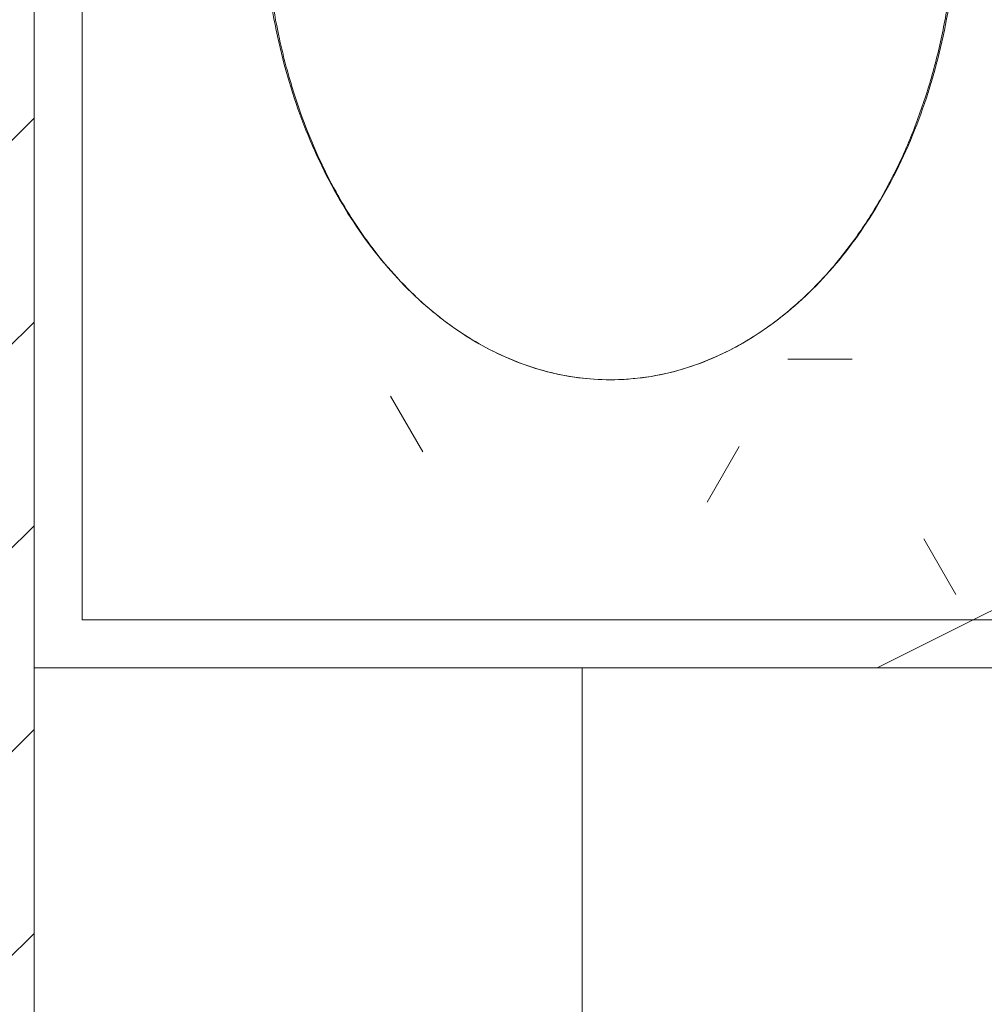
# Model space of a CAD drawing. Header units: millimetres. Extents: x 5980700 to 6194397, y -12939 to 2351883.
# Tile 329 of 587: x 6090724 to 6091226, y -7041 to -6528. Entities that reach past the tile are written whole.
import ezdxf

# ---------------------------------------------------------------- set-up
doc = ezdxf.new("R2010")
doc.units = ezdxf.units.MM
for name, color, linetype, lineweight in [('A-FLOR-PATT', 8, 'Continuous', 18), ('A-WALL', 113, 'Continuous', 18), ('A-WALL-PATT', 111, 'Continuous', 25), ('P-SANR-FIXT', 6, 'Continuous', 9), ('Q-CASE', 31, 'Continuous', 9)]:
    doc.layers.add(name, color=color, linetype=linetype, lineweight=lineweight)
pattern_1 = [(0, (2e-05, -3e-05), (812.8, 203.2), [33.528, -576.072, 33.528, -576.072, -3251.2]), (0, (2e-05, -3e-05), (812.8, 203.2), [-1219.2, 33.528, -1185.672, 33.528, -576.072, -1422.4]), (0, (2e-05, -3e-05), (812.8, 203.2), [-3048, 33.528, -372.872, 33.528, -982.472]), (120, (304.8, 101.6), (-582.3763620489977, 602.3054481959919), [33.52799999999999, -576.0719999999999, 33.52799999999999, -576.0719999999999, -3251.199999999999]), (120, (304.8, 101.6), (-582.3763620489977, 602.3054481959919), [-1219.2, 33.52799999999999, -1185.672, 33.52799999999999, -576.0719999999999, -1422.4]), (120, (304.8, 101.6), (-582.3763620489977, 602.3054481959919), [-3048, 33.52799999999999, -372.8719999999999, 33.52799999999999, -982.4719999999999]), (240, (406.4, 508), (-230.4236379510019, -805.5054481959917), [33.528, -576.072, 33.528, -576.072, -3251.2]), (240, (406.4, 508), (-230.4236379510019, -805.5054481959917), [-1219.2, 33.528, -1185.672, 33.528, -576.072, -1422.4]), (240, (406.4, 508), (-230.4236379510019, -805.5054481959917), [-3048, 33.528, -372.872, 33.528, -982.472])]
pattern_2 = [(216.87, (635, 1587.5), (4762.494328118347, 3175.008507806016), [793.75, -7143.75]), (206.565, (1587.5, 1111.25), (-1587.501456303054, -1587.499067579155), [1774.879, -1774.879]), (198.435, (1587.5, 317.5), (-3174.997452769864, -1587.50290376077), [1004.024, -4016.092])]

# ---------------------------------------------------------------- blocks, each defined once
blk = doc.blocks.new('Componentes de gabinete 3 - Componentes de gabinete 10-3901971-PLANTA DE CAIMENTO DE PISOS - 1 PAV_')
at = {"layer": 'Q-CASE', "lineweight": 5}
h = blk.add_hatch(dxfattribs=at)
h.set_pattern_fill('FP_34', color=256, style=0, pattern_type=2)
h.set_pattern_definition(pattern_1)
h.paths.add_polyline_path([(-1140.401496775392, -6865.841032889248), (-933.6148292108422, -6865.841032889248), (-933.6148292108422, -6840.841032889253), (-1508.614829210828, -6840.841032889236), (-1508.614829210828, -4490.841032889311), (-933.6148292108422, -4490.841032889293), (-933.6148292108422, -4465.841032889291), (-1533.614829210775, -4465.8410328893), (-1533.614829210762, -6865.841032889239), (-1157.781083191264, -6865.841032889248)])
h = blk.add_hatch(dxfattribs=at)
h.set_pattern_fill('FP_33', color=256, style=0, pattern_type=2)
h.set_pattern_definition(pattern_2)
h.paths.add_polyline_path([(-1140.401496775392, -6865.841032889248), (-933.6148292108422, -6865.841032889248), (-933.6148292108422, -6840.841032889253), (-1508.614829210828, -6840.841032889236), (-1508.614829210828, -4490.841032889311), (-933.6148292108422, -4490.841032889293), (-933.6148292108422, -4465.841032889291), (-1533.614829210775, -4465.8410328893), (-1533.614829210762, -6865.841032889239), (-1157.781083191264, -6865.841032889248)])
h = blk.add_hatch(dxfattribs=at)
h.set_pattern_fill('FP_34', color=256, style=0, pattern_type=2)
h.set_pattern_definition(pattern_1)
h.paths.add_polyline_path([(-1132.96545498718, -6840.841032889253), (-933.6148292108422, -6840.841032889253), (-933.6148292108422, -4490.841032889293), (-1508.614829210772, -4490.841032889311), (-1508.614829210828, -6840.841032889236), (-1150.200932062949, -6840.841032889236)])
h.paths.add_polyline_path([(-1233.614829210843, -6715.80720094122), (-1274.198558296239, -6709.069419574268), (-1309.726825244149, -6692.366313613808), (-1344.050903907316, -6663.401778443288), (-1373.312426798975, -6624.113645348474), (-1395.663391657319, -6576.363938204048), (-1409.668314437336, -6522.643222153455), (-1412.923816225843, -6483.86433766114), (-1452.148129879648, -6485.841032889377), (-1457.702128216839, -6488.115442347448), (-1463.655130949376, -6488.878065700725), (-1469.603101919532, -6488.077142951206), (-1477.064222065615, -6484.286586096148), (-1479.896910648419, -6482.104526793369), (-1483.544097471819, -6477.338200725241), (-1485.932773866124, -6471.05776068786), (-1486.61814588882, -6465.841032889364), (-1485.510608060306, -6459.102266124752), (-1483.544097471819, -6454.343865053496), (-1476.623407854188, -6447.055914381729), (-1473.612358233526, -6445.276959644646), (-1469.318675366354, -6443.566623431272), (-1463.655130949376, -6442.804000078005), (-1457.702128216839, -6443.566623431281), (-1452.148129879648, -6445.841032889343), (-1412.923816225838, -6447.817728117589), (-1409.668314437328, -6409.038843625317), (-1395.663391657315, -6355.318127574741), (-1373.312426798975, -6307.568420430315), (-1344.050903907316, -6268.280287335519), (-1309.726825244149, -6239.315752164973), (-1272.353860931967, -6221.74538815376), (-1233.61482921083, -6215.874864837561), (-1194.875797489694, -6221.745388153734), (-1157.502833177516, -6239.315752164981), (-1123.178754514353, -6268.28028733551), (-1093.91723162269, -6307.568420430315), (-1071.56626676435, -6355.318127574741), (-1057.561343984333, -6409.038843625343), (-1052.792779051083, -6465.841032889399), (-1057.561343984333, -6522.643222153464), (-1071.56626676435, -6576.363938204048), (-1095.672298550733, -6626.470094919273), (-1123.178754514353, -6663.401778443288), (-1157.502833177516, -6692.366313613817), (-1194.875797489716, -6709.936677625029)])
h.paths.add_polyline_path([(-1233.61482921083, -5915.807200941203), (-1274.198558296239, -5909.069419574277), (-1309.726825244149, -5892.366313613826), (-1345.575461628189, -5861.354823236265), (-1373.312426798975, -5824.113645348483), (-1395.663391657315, -5776.363938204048), (-1409.668314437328, -5722.643222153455), (-1412.923816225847, -5683.86433766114), (-1452.148129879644, -5685.841032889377), (-1458.219495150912, -5688.181720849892), (-1463.655130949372, -5688.878065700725), (-1469.603101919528, -5688.077142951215), (-1476.623407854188, -5684.626151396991), (-1479.952790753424, -5682.031499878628), (-1483.544097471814, -5677.338200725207), (-1486.061756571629, -5670.076005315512), (-1486.618145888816, -5665.841032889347), (-1485.104876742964, -5658.120510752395), (-1483.544097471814, -5654.343865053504), (-1476.623407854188, -5647.055914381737), (-1475.142346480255, -5645.915032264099), (-1469.603101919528, -5643.604922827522), (-1463.655130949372, -5642.804000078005), (-1457.702128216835, -5643.566623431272), (-1452.148129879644, -5645.841032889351), (-1412.923816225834, -5647.817728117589), (-1409.668314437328, -5609.038843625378), (-1395.663391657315, -5555.318127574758), (-1373.312426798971, -5507.568420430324), (-1344.050903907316, -5468.280287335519), (-1309.726825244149, -5439.315752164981), (-1272.353860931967, -5421.745388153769), (-1233.61482921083, -5415.874864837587), (-1194.875797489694, -5421.74538815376), (-1157.502833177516, -5439.315752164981), (-1123.178754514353, -5468.280287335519), (-1093.91723162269, -5507.568420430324), (-1071.566266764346, -5555.318127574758), (-1057.561343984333, -5609.038843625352), (-1053.148306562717, -5670.076005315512), (-1057.561343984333, -5722.643222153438), (-1071.56626676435, -5776.363938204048), (-1093.91723162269, -5824.113645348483), (-1123.178754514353, -5863.401778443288), (-1157.502833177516, -5892.366313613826), (-1194.875797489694, -5909.936677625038), (-1200.577922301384, -5910.800779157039)])
h.paths.add_polyline_path([(-1233.61482921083, -5115.807200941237), (-1274.198558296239, -5109.069419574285), (-1309.726825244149, -5092.366313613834), (-1344.050903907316, -5063.401778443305), (-1373.312426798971, -5024.113645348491), (-1395.663391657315, -4976.363938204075), (-1409.668314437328, -4922.643222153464), (-1412.923816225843, -4883.864337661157), (-1452.148129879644, -4885.841032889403), (-1458.219495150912, -4888.181720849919), (-1463.655130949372, -4888.878065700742), (-1473.612358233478, -4886.405106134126), (-1477.080610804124, -4884.27396162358), (-1480.704028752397, -4881.049744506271), (-1483.544097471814, -4877.33820072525), (-1486.190739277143, -4869.094249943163), (-1486.618145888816, -4865.841032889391), (-1484.699145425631, -4857.138755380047), (-1483.544097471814, -4854.343865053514), (-1477.064222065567, -4847.395479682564), (-1475.142346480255, -4845.915032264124), (-1469.318675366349, -4843.566623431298), (-1463.655130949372, -4842.804000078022), (-1457.702128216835, -4843.566623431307), (-1452.148129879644, -4845.841032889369), (-1412.923816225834, -4847.817728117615), (-1409.668314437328, -4809.038843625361), (-1395.663391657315, -4755.318127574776), (-1373.312426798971, -4707.56842043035), (-1344.050903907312, -4668.280287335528), (-1309.726825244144, -4639.315752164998), (-1272.353860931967, -4621.745388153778), (-1233.614829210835, -4615.874864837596), (-1194.875797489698, -4621.745388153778), (-1157.502833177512, -4639.315752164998), (-1123.178754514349, -4668.280287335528), (-1093.91723162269, -4707.56842043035), (-1071.566266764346, -4755.318127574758), (-1057.561343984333, -4809.038843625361), (-1052.792779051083, -4865.841032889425), (-1057.561343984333, -4922.643222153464), (-1071.566266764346, -4976.363938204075), (-1093.91723162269, -5024.113645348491), (-1123.178754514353, -5063.401778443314), (-1157.502833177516, -5092.366313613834), (-1194.875797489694, -5109.936677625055), (-1200.589728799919, -5110.802568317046)])
h = blk.add_hatch(dxfattribs=at)
h.set_pattern_fill('FP_33', color=256, style=0, pattern_type=2)
h.set_pattern_definition(pattern_2)
h.paths.add_polyline_path([(-1132.96545498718, -6840.841032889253), (-933.6148292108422, -6840.841032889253), (-933.6148292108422, -4490.841032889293), (-1508.614829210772, -4490.841032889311), (-1508.614829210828, -6840.841032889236), (-1150.200932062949, -6840.841032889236)])
h.paths.add_polyline_path([(-1233.614829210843, -6715.80720094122), (-1274.198558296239, -6709.069419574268), (-1309.726825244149, -6692.366313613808), (-1344.050903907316, -6663.401778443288), (-1373.312426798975, -6624.113645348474), (-1395.663391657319, -6576.363938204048), (-1409.668314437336, -6522.643222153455), (-1412.923816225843, -6483.86433766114), (-1452.148129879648, -6485.841032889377), (-1457.702128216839, -6488.115442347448), (-1463.655130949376, -6488.878065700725), (-1469.603101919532, -6488.077142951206), (-1477.064222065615, -6484.286586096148), (-1479.896910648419, -6482.104526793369), (-1483.544097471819, -6477.338200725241), (-1485.932773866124, -6471.05776068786), (-1486.61814588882, -6465.841032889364), (-1485.510608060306, -6459.102266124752), (-1483.544097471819, -6454.343865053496), (-1476.623407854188, -6447.055914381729), (-1473.612358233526, -6445.276959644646), (-1469.318675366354, -6443.566623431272), (-1463.655130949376, -6442.804000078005), (-1457.702128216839, -6443.566623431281), (-1452.148129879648, -6445.841032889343), (-1412.923816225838, -6447.817728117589), (-1409.668314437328, -6409.038843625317), (-1395.663391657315, -6355.318127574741), (-1373.312426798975, -6307.568420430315), (-1344.050903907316, -6268.280287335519), (-1309.726825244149, -6239.315752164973), (-1272.353860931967, -6221.74538815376), (-1233.61482921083, -6215.874864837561), (-1194.875797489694, -6221.745388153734), (-1157.502833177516, -6239.315752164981), (-1123.178754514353, -6268.28028733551), (-1093.91723162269, -6307.568420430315), (-1071.56626676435, -6355.318127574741), (-1057.561343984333, -6409.038843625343), (-1052.792779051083, -6465.841032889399), (-1057.561343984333, -6522.643222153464), (-1071.56626676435, -6576.363938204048), (-1095.672298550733, -6626.470094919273), (-1123.178754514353, -6663.401778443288), (-1157.502833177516, -6692.366313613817), (-1194.875797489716, -6709.936677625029)])
h.paths.add_polyline_path([(-1233.61482921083, -5915.807200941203), (-1274.198558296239, -5909.069419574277), (-1309.726825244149, -5892.366313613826), (-1345.575461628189, -5861.354823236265), (-1373.312426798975, -5824.113645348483), (-1395.663391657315, -5776.363938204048), (-1409.668314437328, -5722.643222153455), (-1412.923816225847, -5683.86433766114), (-1452.148129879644, -5685.841032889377), (-1458.219495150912, -5688.181720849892), (-1463.655130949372, -5688.878065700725), (-1469.603101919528, -5688.077142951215), (-1476.623407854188, -5684.626151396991), (-1479.952790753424, -5682.031499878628), (-1483.544097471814, -5677.338200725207), (-1486.061756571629, -5670.076005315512), (-1486.618145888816, -5665.841032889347), (-1485.104876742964, -5658.120510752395), (-1483.544097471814, -5654.343865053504), (-1476.623407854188, -5647.055914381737), (-1475.142346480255, -5645.915032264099), (-1469.603101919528, -5643.604922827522), (-1463.655130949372, -5642.804000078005), (-1457.702128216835, -5643.566623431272), (-1452.148129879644, -5645.841032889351), (-1412.923816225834, -5647.817728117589), (-1409.668314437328, -5609.038843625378), (-1395.663391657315, -5555.318127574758), (-1373.312426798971, -5507.568420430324), (-1344.050903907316, -5468.280287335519), (-1309.726825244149, -5439.315752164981), (-1272.353860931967, -5421.745388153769), (-1233.61482921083, -5415.874864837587), (-1194.875797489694, -5421.74538815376), (-1157.502833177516, -5439.315752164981), (-1123.178754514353, -5468.280287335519), (-1093.91723162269, -5507.568420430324), (-1071.566266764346, -5555.318127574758), (-1057.561343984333, -5609.038843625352), (-1053.148306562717, -5670.076005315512), (-1057.561343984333, -5722.643222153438), (-1071.56626676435, -5776.363938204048), (-1093.91723162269, -5824.113645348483), (-1123.178754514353, -5863.401778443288), (-1157.502833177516, -5892.366313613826), (-1194.875797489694, -5909.936677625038), (-1200.577922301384, -5910.800779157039)])
h.paths.add_polyline_path([(-1233.61482921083, -5115.807200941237), (-1274.198558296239, -5109.069419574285), (-1309.726825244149, -5092.366313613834), (-1344.050903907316, -5063.401778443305), (-1373.312426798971, -5024.113645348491), (-1395.663391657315, -4976.363938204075), (-1409.668314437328, -4922.643222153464), (-1412.923816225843, -4883.864337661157), (-1452.148129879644, -4885.841032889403), (-1458.219495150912, -4888.181720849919), (-1463.655130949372, -4888.878065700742), (-1473.612358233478, -4886.405106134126), (-1477.080610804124, -4884.27396162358), (-1480.704028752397, -4881.049744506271), (-1483.544097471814, -4877.33820072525), (-1486.190739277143, -4869.094249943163), (-1486.618145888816, -4865.841032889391), (-1484.699145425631, -4857.138755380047), (-1483.544097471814, -4854.343865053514), (-1477.064222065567, -4847.395479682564), (-1475.142346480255, -4845.915032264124), (-1469.318675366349, -4843.566623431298), (-1463.655130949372, -4842.804000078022), (-1457.702128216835, -4843.566623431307), (-1452.148129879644, -4845.841032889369), (-1412.923816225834, -4847.817728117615), (-1409.668314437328, -4809.038843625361), (-1395.663391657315, -4755.318127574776), (-1373.312426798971, -4707.56842043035), (-1344.050903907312, -4668.280287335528), (-1309.726825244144, -4639.315752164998), (-1272.353860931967, -4621.745388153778), (-1233.614829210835, -4615.874864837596), (-1194.875797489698, -4621.745388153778), (-1157.502833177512, -4639.315752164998), (-1123.178754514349, -4668.280287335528), (-1093.91723162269, -4707.56842043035), (-1071.566266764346, -4755.318127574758), (-1057.561343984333, -4809.038843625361), (-1052.792779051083, -4865.841032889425), (-1057.561343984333, -4922.643222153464), (-1071.566266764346, -4976.363938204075), (-1093.91723162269, -5024.113645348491), (-1123.178754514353, -5063.401778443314), (-1157.502833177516, -5092.366313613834), (-1194.875797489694, -5109.936677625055), (-1200.589728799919, -5110.802568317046)])
at = {"layer": 'Q-CASE', "color": 133, "lineweight": 5}
for p, q in [((-1508.614829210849, -4490.841032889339), (-1508.614829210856, -6840.841032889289)), ((-933.6148292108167, -6840.841032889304), (-1508.614829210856, -6840.841032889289)), ((-933.6148292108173, -6865.841032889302), (-1533.614829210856, -6865.841032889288))]:
    blk.add_line(p, q, dxfattribs=at)
for points, knots in [([(-1233.614829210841, -6215.874864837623), (-1210.907843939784, -6215.874864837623), (-1176.755083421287, -6224.87912328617), (-1135.012758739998, -6254.735612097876), (-1107.017533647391, -6285.506915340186), (-1083.669369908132, -6323.626375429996), (-1066.126648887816, -6367.616025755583), (-1055.24928857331, -6415.684703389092), (-1051.564524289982, -6465.841032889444), (-1055.249288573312, -6515.997362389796), (-1066.126648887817, -6564.066040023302), (-1083.669369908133, -6608.05569034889), (-1107.017533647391, -6646.175150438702), (-1135.012758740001, -6676.946453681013), (-1176.755083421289, -6706.802942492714), (-1210.907843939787, -6715.807200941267), (-1233.614829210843, -6715.807200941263)], [-3.14159265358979, -3.14159265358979, -3.14159265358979, -3.14159265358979, -2.748893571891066, -2.552544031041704, -2.356194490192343, -2.159844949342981, -1.963495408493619, -1.767145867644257, -1.570796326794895, -1.374446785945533, -1.178097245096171, -0.9817477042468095, -0.7853981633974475, -0.5890486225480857, -0.3926990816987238, 0, 0, 0, 0]), ([(-1233.614829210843, -6715.807200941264), (-1256.321814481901, -6715.807200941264), (-1290.474575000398, -6706.802942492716), (-1332.216899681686, -6676.946453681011), (-1360.212124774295, -6646.175150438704), (-1383.560288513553, -6608.05569034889), (-1401.103009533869, -6564.066040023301), (-1410.665558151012, -6521.807711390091), (-1413.388443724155, -6494.639447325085), (-1413.953742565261, -6484.012529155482)], [0, 0, 0, 0, 0.3926990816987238, 0.5890486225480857, 0.7853981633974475, 0.9817477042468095, 1.178097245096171, 1.374446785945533, 1.499594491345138, 1.499594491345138, 1.499594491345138, 1.499594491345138])]:
    blk.add_open_spline(points, degree=3, knots=knots, dxfattribs=at)
blk = doc.blocks.new('Deca_Cuba de Embutir Universal Oval_L_37 - L_37_17_Branco Gelo GE17-V104-PLANTA DE CAIMENTO DE PISOS - 1 PAV_')
at = {"layer": 'P-SANR-FIXT', "color": 133, "lineweight": 5}
for centre, radius in [((0.1773241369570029, -1.184385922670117e-13), 31.04433031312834), ((0.1773352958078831, -1.184385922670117e-13), 22.49998291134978)]:
    blk.add_circle(centre, radius, dxfattribs=at)
for points, knots in [([(-18.05474119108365, 179.5277268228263), (-20.75285660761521, 179.3882574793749), (-27.23083527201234, 178.9763283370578), (-37.44757654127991, 178.0282909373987), (-52.53989968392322, 176.1199207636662), (-67.45751990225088, 173.4712949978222), (-81.88559020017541, 170.1341858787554), (-96.1975194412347, 166.2871145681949), (-113.7195315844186, 160.571486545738), (-133.4974984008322, 152.4759765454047), (-149.2540249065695, 144.5623275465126), (-161.1881014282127, 137.6568931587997), (-172.5539843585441, 130.4356117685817), (-186.0096777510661, 120.6046998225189), (-198.1805707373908, 109.9407754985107), (-206.9657915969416, 101.0462082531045), (-215.2553353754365, 91.7778952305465), (-224.5382467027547, 79.66567800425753), (-233.6497721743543, 64.65930090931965), (-240.9310606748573, 48.86985488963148), (-246.1159766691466, 32.87857124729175), (-249.2309886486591, 16.62909343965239), (-249.9487605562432, 5.576945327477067), (-249.9661680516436, -8.541097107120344e-11)], [0.522973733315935, 0.522973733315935, 0.522973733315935, 0.522973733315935, 0.5333333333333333, 0.5479166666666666, 0.5625, 0.5916666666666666, 0.60625, 0.6208333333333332, 0.6499999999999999, 0.6791666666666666, 0.7083333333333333, 0.7229166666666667, 0.7374999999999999, 0.7666666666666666, 0.7958333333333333, 0.8104166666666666, 0.825, 0.8541666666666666, 0.8833333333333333, 0.9125, 0.9416666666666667, 0.9708333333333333, 1, 1, 1, 1]), ([(249.9661680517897, -1.331533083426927e-10), (249.9462737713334, 6.373651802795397), (249.0120068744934, 18.99355938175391), (244.9629843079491, 37.46108720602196), (239.2929150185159, 52.66577943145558), (233.4439695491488, 64.57105873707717), (228.4618392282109, 73.24640232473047), (222.8414178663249, 81.71890648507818), (216.565657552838, 90.03681551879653), (209.6999008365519, 98.1095680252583), (202.320997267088, 105.8505852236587), (194.3773779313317, 113.2961635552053), (185.8370916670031, 120.4928035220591), (176.7905614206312, 127.3612064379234), (167.3378583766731, 133.8283248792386), (157.4180866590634, 139.9219055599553), (146.9865604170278, 145.682658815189), (136.1546241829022, 151.046554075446), (125.0412526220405, 155.9571231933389), (113.5788694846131, 160.4323892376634), (101.7120111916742, 164.5054827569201), (89.568076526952, 168.130442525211), (77.27974407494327, 171.2698468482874), (64.7757108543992, 173.9312076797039), (51.99215843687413, 176.1386276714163), (39.06697626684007, 177.8662240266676), (27.77126560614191, 178.9419717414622), (20.75234796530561, 179.3882992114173), (18.05440328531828, 179.5277550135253)], [0, 0, 0, 0, 0.03333333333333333, 0.06666666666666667, 0.1, 0.1166666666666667, 0.1333333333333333, 0.15, 0.1666666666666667, 0.1833333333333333, 0.2, 0.2166666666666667, 0.2333333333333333, 0.25, 0.2666666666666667, 0.2833333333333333, 0.3, 0.3166666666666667, 0.3333333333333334, 0.35, 0.3666666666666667, 0.3833333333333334, 0.4, 0.4166666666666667, 0.4333333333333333, 0.45, 0.4666666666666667, 0.4770262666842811, 0.4770262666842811, 0.4770262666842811, 0.4770262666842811]), ([(-249.9661680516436, -8.541033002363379e-11), (-249.9462737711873, -6.373651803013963), (-249.0120068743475, -18.99355938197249), (-244.9629843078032, -37.46108720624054), (-239.2929150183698, -52.6657794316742), (-233.443969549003, -64.57105873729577), (-228.4618392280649, -73.24640232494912), (-222.841417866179, -81.7189064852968), (-216.5656575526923, -90.03681551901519), (-209.6999008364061, -98.10956802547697), (-202.3209972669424, -105.8505852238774), (-194.377377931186, -113.296163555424), (-185.8370916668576, -120.4928035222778), (-176.7905614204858, -127.3612064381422), (-167.3378583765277, -133.8283248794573), (-157.4180866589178, -139.9219055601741), (-146.9865604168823, -145.6826588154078), (-136.1546241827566, -151.0465540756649), (-125.0412526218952, -155.9571231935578), (-113.5788694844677, -160.4323892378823), (-101.7120111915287, -164.5054827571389), (-89.56807652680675, -168.13044252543), (-77.2797440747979, -171.2698468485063), (-64.77571085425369, -173.9312076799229), (-51.9921584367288, -176.1386276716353), (-39.06697626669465, -177.8662240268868), (-26.14073191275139, -179.0972557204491), (-13.14157257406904, -179.8284000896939), (0.000112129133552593, -180.0736605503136), (13.14112405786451, -179.8284308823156), (25.60058598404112, -179.1276033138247), (37.44757654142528, -178.0282909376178), (52.53989968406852, -176.1199207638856), (67.45751990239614, -173.4712949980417), (81.88559020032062, -170.1341858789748), (96.19751944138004, -166.2871145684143), (113.7195315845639, -160.5714865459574), (133.4974984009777, -152.4759765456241), (149.2540249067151, -144.562327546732), (161.1881014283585, -137.6568931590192), (172.5539843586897, -130.4356117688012), (186.0096777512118, -120.6046998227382), (198.1805707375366, -109.9407754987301), (206.9657915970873, -101.0462082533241), (215.2553353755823, -91.77789523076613), (224.5382467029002, -79.66567800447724), (233.6497721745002, -64.65930090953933), (240.9310606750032, -48.86985488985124), (246.1159766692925, -32.87857124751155), (249.230988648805, -16.62909343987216), (249.9487605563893, -5.57694532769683), (249.9661680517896, -1.343179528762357e-10)], [0, 0, 0, 0, 0.03333333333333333, 0.06666666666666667, 0.1, 0.1166666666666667, 0.1333333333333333, 0.15, 0.1666666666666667, 0.1833333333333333, 0.2, 0.2166666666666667, 0.2333333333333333, 0.25, 0.2666666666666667, 0.2833333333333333, 0.3, 0.3166666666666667, 0.3333333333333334, 0.35, 0.3666666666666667, 0.3833333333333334, 0.4, 0.4166666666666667, 0.4333333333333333, 0.45, 0.4666666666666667, 0.4833333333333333, 0.5, 0.5166666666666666, 0.5333333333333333, 0.5479166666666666, 0.5625, 0.5916666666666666, 0.60625, 0.6208333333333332, 0.6499999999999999, 0.6791666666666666, 0.7083333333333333, 0.7229166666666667, 0.7374999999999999, 0.7666666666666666, 0.7958333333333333, 0.8104166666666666, 0.825, 0.8541666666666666, 0.8833333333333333, 0.9125, 0.9416666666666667, 0.9708333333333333, 1, 1, 1, 1])]:
    blk.add_open_spline(points, degree=3, knots=knots, dxfattribs=at)
blk = doc.blocks.new('BE-PMSa-MOD-ARQ-CONEXAODOFUTURO-EX-000-R_rvt-2-PLANTA DE CAIMENTO DE PISOS - 1 PAV_')
at = {"layer": 'A-FLOR-PATT', "lineweight": 5}
h = blk.add_hatch(dxfattribs=at)
h.set_pattern_fill('FP_145', color=71, style=0, pattern_type=2)
h.set_pattern_definition([(270, (-633.615, -4155.840999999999), (450, 2.755455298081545e-14), []), (0, (-633.615, -4155.840999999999), (0, 450), [])])
h.paths.add_polyline_path([(351.385126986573, -8058.838472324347), (-368.6148730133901, -8058.838472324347), (-368.6148730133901, -8068.838472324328), (-379.6148730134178, -8068.838472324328), (-379.6148730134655, -8088.84353895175), (-268.6148730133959, -8088.84353895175), (-268.6148730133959, -8107.843538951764), (-398.6148730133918, -8107.843538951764), (-398.6148730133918, -8068.838472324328), (-408.6148730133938, -8068.838472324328), (-408.6148730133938, -8058.838472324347), (-448.6148730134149, -8058.838472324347), (-448.6148730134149, -8018.838472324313), (-408.6148730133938, -8018.838472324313), (-408.6148730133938, -8008.838472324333), (-398.6148730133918, -8008.838472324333), (-398.6148730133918, -7969.833405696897), (-268.6148730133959, -7969.833405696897), (-268.6148730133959, -7988.833405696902), (-379.6148730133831, -7989.838472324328), (-379.6148730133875, -8008.838472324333), (-368.6148730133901, -8008.838472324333), (-368.6148730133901, -8018.838472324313), (351.385126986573, -8018.838472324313)])
h.paths.add_polyline_path([(596.3851269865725, -6996.338472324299), (-123.6148730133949, -6996.338472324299), (-123.6148730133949, -7006.338472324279), (-134.6148730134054, -7006.338472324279), (-134.6148730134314, -7026.34353895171), (-23.61487301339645, -7026.34353895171), (-23.61487301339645, -7045.343538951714), (-153.6148730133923, -7045.343538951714), (-153.6148730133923, -7006.338472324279), (-163.6148730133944, -7006.338472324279), (-163.6148730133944, -6996.338472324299), (-203.6148730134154, -6996.338472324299), (-203.6148730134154, -6956.338472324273), (-163.6148730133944, -6956.338472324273), (-163.6148730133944, -6946.338472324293), (-153.6148730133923, -6946.338472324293), (-153.6148730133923, -6907.333405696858), (-23.61487301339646, -6907.333405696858), (-23.61487301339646, -6926.333405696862), (-134.6148730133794, -6927.33847232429), (-134.6148730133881, -6946.338472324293), (-123.6148730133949, -6946.338472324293), (-123.6148730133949, -6956.338472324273), (596.3851269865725, -6956.338472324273)])
h.paths.add_polyline_path([(596.3851269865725, -5928.838472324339), (-123.614873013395, -5928.838472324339), (-123.614873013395, -5938.838472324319), (-134.6148730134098, -5938.838472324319), (-134.6148730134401, -5958.843538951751), (-23.61487301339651, -5958.843538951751), (-23.61487301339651, -5977.843538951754), (-153.6148730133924, -5977.843538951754), (-153.6148730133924, -5938.838472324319), (-163.6148730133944, -5938.838472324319), (-163.6148730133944, -5928.838472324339), (-203.6148730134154, -5928.838472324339), (-203.6148730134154, -5888.838472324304), (-163.6148730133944, -5888.838472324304), (-163.6148730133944, -5878.838472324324), (-153.6148730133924, -5878.838472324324), (-153.6148730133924, -5839.833405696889), (-23.61487301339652, -5839.833405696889), (-23.61487301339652, -5858.833405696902), (-134.6148730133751, -5858.833405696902), (-134.6148730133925, -5878.838472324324), (-123.614873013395, -5878.838472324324), (-123.614873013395, -5888.838472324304), (596.3851269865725, -5888.838472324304)])
h.paths.add_polyline_path([(596.3851269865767, -4861.338472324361), (-123.6148730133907, -4861.338472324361), (-123.6148730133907, -4871.338472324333), (-134.6148730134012, -4871.338472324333), (-134.6148730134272, -4891.343538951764), (-23.61487301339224, -4891.343538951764), (-23.61487301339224, -4910.343538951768), (-153.6148730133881, -4910.343538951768), (-153.6148730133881, -4871.338472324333), (-163.6148730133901, -4871.338472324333), (-163.6148730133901, -4861.338472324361), (-203.6148730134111, -4861.338472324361), (-203.6148730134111, -4821.338472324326), (-163.6148730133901, -4821.338472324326), (-163.6148730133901, -4811.338472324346), (-153.6148730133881, -4811.338472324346), (-153.6148730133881, -4772.333405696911), (-23.61487301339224, -4772.333405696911), (-23.61487301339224, -4791.333405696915), (-134.6148730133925, -4792.338472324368), (-134.6148730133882, -4811.338472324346), (-123.6148730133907, -4811.338472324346), (-123.6148730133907, -4821.338472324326), (596.3851269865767, -4821.338472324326)])
h.paths.add_polyline_path([(-1433.614859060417, -8187.825683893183), (351.385126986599, -8187.825683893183), (351.385126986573, -8058.838472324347), (381.3851269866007, -8058.83847232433), (381.3851269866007, -8187.825683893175), (1631.385126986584, -8187.825683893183), (1631.385126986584, -7122.825683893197), (381.385126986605, -7122.825683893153), (381.385126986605, -7258.838472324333), (351.3851269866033, -7258.838472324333), (351.3851269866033, -7092.825683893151), (596.3851269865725, -7092.825683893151), (596.3851269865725, -6996.338472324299), (626.3851269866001, -6996.338472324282), (626.3851269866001, -7092.825683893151), (1876.385126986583, -7092.825683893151), (1876.385126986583, -6015.841005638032), (626.3851269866, -6015.841005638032), (626.3851269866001, -6196.338472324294), (596.3851269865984, -6196.338472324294), (596.3851269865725, -5928.838472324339), (626.3851269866, -5928.838472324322), (626.3851269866, -5985.841005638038), (1876.385126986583, -5985.841005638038), (1876.385126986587, -4948.341005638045), (626.3851269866, -4948.341005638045), (626.3851269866, -5128.838472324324), (596.3851269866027, -5128.838472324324), (596.3851269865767, -4861.338472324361), (626.3851269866, -4861.338472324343), (626.3851269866, -4918.341005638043), (1876.385126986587, -4918.341005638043), (1876.385126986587, -3880.841005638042), (626.3851269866, -3880.841005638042), (626.3851269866, -4061.338472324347), (596.3851269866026, -4061.338472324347), (596.3851269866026, -3880.841005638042), (-273.614873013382, -3880.841005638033), (-273.6148730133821, -1905.84100563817), (-508.8149009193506, -1905.841005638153), (-508.8149009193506, -1920.841005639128), (-578.8149009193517, -1920.841005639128), (-578.8149009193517, -1905.841005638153), (-1378.81490091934, -1905.841005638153), (-1378.814900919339, -2645.841005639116), (-1368.814900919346, -2645.841005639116), (-1368.814900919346, -2656.841005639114), (-1348.809834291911, -2656.841005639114), (-1348.809834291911, -2545.841005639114), (-1329.809834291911, -2545.841005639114), (-1329.809834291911, -2675.841005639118), (-1368.814900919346, -2675.841005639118), (-1368.814900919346, -2685.841005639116), (-1378.814900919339, -2685.841005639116), (-1378.814900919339, -2725.841005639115), (-1408.814900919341, -2725.841005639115), (-1408.814900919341, -2685.841005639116), (-1418.814900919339, -2685.841005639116), (-1418.814900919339, -2675.841005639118), (-1457.819967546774, -2675.841005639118), (-1457.819967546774, -2545.841005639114), (-1438.81996754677, -2545.841005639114), (-1438.81996754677, -2656.841005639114), (-1418.814900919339, -2656.841005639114), (-1418.814900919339, -2645.841005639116), (-1408.814900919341, -2645.841005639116), (-1408.814900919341, -1905.841005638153), (-1418.814900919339, -1905.841005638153), (-1418.814900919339, -1920.841005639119), (-1488.81490091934, -1920.841005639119), (-1488.81490091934, -1905.841005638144), (-1533.614845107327, -1905.841005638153), (-1533.614845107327, -4465.841005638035), (-933.6148451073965, -4465.841005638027), (-933.6148451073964, -6865.841005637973), (-1533.614845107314, -6865.841005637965), (-1533.614845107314, -8187.825683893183)])
h.paths.add_polyline_path([(1522.936946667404, -7860.405286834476), (1489.843257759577, -7860.012254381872), (1483.425661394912, -7858.050198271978), (1476.478678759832, -7854.629831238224), (1385.704861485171, -7854.629831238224), (1375.719287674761, -7857.300070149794), (1370.209078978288, -7857.911773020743), (1094.179552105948, -7856.764064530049), (1073.779717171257, -7854.292465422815), (1045.679777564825, -7843.528195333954), (1021.034365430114, -7826.263208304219), (1001.318517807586, -7803.530820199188), (987.1317711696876, -7774.142975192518), (981.029859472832, -7747.35180518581), (978.3621063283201, -7713.764759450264), (977.5593829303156, -7667.637037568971), (978.0955042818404, -7641.218834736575), (981.3143484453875, -7601.212951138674), (987.7188514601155, -7573.113739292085), (1001.329238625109, -7546.276805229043), (1021.048468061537, -7523.547624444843), (1045.696352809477, -7506.286528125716), (1073.797728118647, -7495.526585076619), (1103.670739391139, -7491.911773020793), (1379.110633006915, -7492.896795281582), (1387.594779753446, -7495.601623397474), (1477.651902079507, -7494.629297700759), (1483.043684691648, -7491.182654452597), (1490.808765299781, -7489.656183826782), (1610.29147828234, -7490.166156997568), (1617.000803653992, -7494.039787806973), (1620.874434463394, -7500.749113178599), (1621.384407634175, -7504.622743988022), (1621.317195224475, -7844.115227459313), (1620.186819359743, -7848.463695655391), (1615.051339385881, -7855.759138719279), (1607.132569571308, -7859.868850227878), (1602.671722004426, -7860.405286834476)])
h.paths.add_polyline_path([(1876.385126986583, -7122.825683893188), (1876.385126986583, -7117.825683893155), (1656.385126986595, -7117.825683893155), (1656.385126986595, -7122.825683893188), (1811.109104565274, -7122.825683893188)])
h.paths.add_polyline_path([(1851.417847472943, -6739.745183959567), (1735.808765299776, -6739.745183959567), (1728.043684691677, -6738.21871333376), (1721.478678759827, -6733.799744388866), (1631.882200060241, -6733.799744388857), (1624.110633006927, -6736.504572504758), (1615.181483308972, -6737.4895947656), (1339.179552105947, -6736.341104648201), (1318.60175310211, -6733.799744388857), (1290.696352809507, -6723.114839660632), (1262.948642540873, -6702.280759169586), (1244.38005812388, -6679.281172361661), (1232.718851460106, -6656.28762849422), (1225.972615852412, -6626.1666761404), (1223.09550428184, -6588.182533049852), (1222.559382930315, -6541.250156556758), (1223.362106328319, -6515.636608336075), (1226.314348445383, -6480.800479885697), (1232.712235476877, -6452.709794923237), (1246.318517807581, -6425.870547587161), (1266.034365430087, -6403.138159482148), (1290.679777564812, -6385.873172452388), (1321.564233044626, -6374.771536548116), (1348.670739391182, -6371.487371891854), (1624.137592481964, -6372.480772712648), (1632.619742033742, -6374.771536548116), (1722.651902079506, -6374.771536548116), (1728.425661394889, -6371.351169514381), (1734.843257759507, -6369.389113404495), (1741.542566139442, -6368.996080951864), (1852.132569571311, -6369.532517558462), (1860.051339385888, -6373.642229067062), (1865.186819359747, -6380.937672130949), (1866.384407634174, -6389.778623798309), (1865.874434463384, -6728.65225460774), (1862.000803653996, -6735.361579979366), (1855.291478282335, -6739.235210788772)])
h.paths.add_polyline_path([(-1195.493660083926, -6710.03027902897), (-1194.875813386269, -6709.936650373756), (-1195.286157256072, -6709.936650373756)])
h.paths.add_polyline_path([(-1158.993862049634, -6693.067264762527), (-1157.502849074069, -6692.366286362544), (-1158.1195699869, -6692.366286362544)])
h.paths.add_polyline_path([(-1125.956119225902, -6665.745430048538), (-1123.178770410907, -6663.401751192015), (-1124.081763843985, -6663.401751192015)])
h.paths.add_polyline_path([(-1098.049315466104, -6629.661560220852), (-1093.917247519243, -6624.113618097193), (-1095.146735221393, -6624.113618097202), (-1096.379585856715, -6626.470067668)])
h.paths.add_polyline_path([(-1076.415873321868, -6586.724382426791), (-1071.566282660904, -6576.363910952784), (-1064.917364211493, -6550.859688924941), (-1073.094222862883, -6576.363910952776)])
h.paths.add_polyline_path([(-1390.813816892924, -6586.724382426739), (-1402.312326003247, -6550.859688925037), (-1395.663407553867, -6576.363910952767)])
h.paths.add_polyline_path([(-1061.762316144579, -6538.757412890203), (-1057.561359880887, -6522.643194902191), (-1057.561359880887, -6511.311203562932), (-1059.295850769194, -6522.643194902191)])
h.paths.add_polyline_path([(-1405.467374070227, -6538.757412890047), (-1411.775245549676, -6497.546043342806), (-1409.668330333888, -6522.643194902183)])
h.paths.add_polyline_path([(-1054.600903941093, -6487.37883739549), (-1052.792794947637, -6465.841005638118), (-1054.600903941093, -6444.303173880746), (-1054.600903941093, -6465.841005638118)])
h.paths.add_polyline_path([(-1411.775245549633, -6434.135967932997), (-1405.467374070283, -6392.924598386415), (-1409.66833033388, -6409.038816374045)])
h.paths.add_polyline_path([(-1055.454444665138, -6434.13596793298), (-1057.561359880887, -6409.038816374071), (-1061.277320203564, -6396.093234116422), (-1057.561359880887, -6420.370807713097)])
h.paths.add_polyline_path([(-1402.312326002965, -6380.822322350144), (-1390.813816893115, -6344.957628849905), (-1395.663407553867, -6355.318100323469)])
h.paths.add_polyline_path([(-1064.917364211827, -6380.822322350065), (-1071.566282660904, -6355.318100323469), (-1076.415873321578, -6344.957628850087), (-1071.566282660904, -6360.08385791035)])
h.paths.add_polyline_path([(-1083.471645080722, -6329.883960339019), (-1093.917247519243, -6307.568393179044), (-1095.146735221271, -6307.568393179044), (-1093.917247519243, -6309.918414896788)])
h.paths.add_polyline_path([(-1195.493660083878, -5910.030279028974), (-1194.875813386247, -5909.936650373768), (-1195.286157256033, -5909.936650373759)])
h.paths.add_polyline_path([(-1158.993862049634, -5893.067264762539), (-1157.502849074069, -5892.366286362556), (-1158.1195699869, -5892.366286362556)])
h.paths.add_polyline_path([(-1125.956119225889, -5865.745430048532), (-1121.65421269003, -5861.354795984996), (-1124.081763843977, -5863.401751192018)])
h.paths.add_polyline_path([(-1098.049315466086, -5829.661560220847), (-1093.917247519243, -5824.113618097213), (-1095.146735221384, -5824.113618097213)])
h.paths.add_polyline_path([(-1390.813816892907, -5786.724382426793), (-1402.312326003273, -5750.859688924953), (-1395.663407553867, -5776.363910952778)])
h.paths.add_polyline_path([(-1076.41587332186, -5786.724382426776), (-1071.566282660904, -5776.363910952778), (-1064.917364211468, -5750.85968892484), (-1073.094222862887, -5776.363910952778)])
h.paths.add_polyline_path([(-1061.762316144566, -5738.757412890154), (-1057.561359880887, -5722.643194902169), (-1057.561359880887, -5711.311203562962), (-1059.29585076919, -5722.643194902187)])
h.paths.add_polyline_path([(-1405.467374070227, -5738.757412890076), (-1411.775245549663, -5697.546043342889), (-1409.66833033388, -5722.643194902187)])
h.paths.add_polyline_path([(-1054.600903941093, -5687.378837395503), (-1052.792794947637, -5665.841005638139), (-1054.600903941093, -5648.014485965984), (-1054.600903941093, -5670.075978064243)])
h.paths.add_polyline_path([(1741.542566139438, -5652.428269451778), (1734.843257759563, -5652.035236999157), (1728.425661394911, -5650.073180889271), (1721.478678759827, -5646.652813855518), (1630.704861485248, -5646.652813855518), (1624.137592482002, -5648.943577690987), (1615.209078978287, -5649.934755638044), (1339.179552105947, -5648.787047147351), (1318.779717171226, -5646.315448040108), (1290.679777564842, -5635.551177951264), (1266.034365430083, -5618.286190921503), (1246.31851780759, -5595.553802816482), (1232.159146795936, -5566.286153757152), (1226.02985947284, -5539.374787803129), (1223.362106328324, -5505.787742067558), (1222.559382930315, -5459.660020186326), (1223.09550428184, -5433.241817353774), (1226.314348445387, -5393.235933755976), (1232.718851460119, -5365.136721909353), (1246.329238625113, -5338.299787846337), (1266.048468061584, -5315.570607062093), (1290.696352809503, -5298.309510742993), (1319.055777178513, -5287.518342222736), (1348.670739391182, -5283.934755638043), (1624.110633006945, -5284.919777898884), (1632.594779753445, -5287.624606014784), (1721.606898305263, -5287.518342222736), (1728.043684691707, -5283.205637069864), (1735.808765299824, -5281.679166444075), (1855.291478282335, -5282.189139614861), (1862.000803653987, -5286.062770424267), (1865.874434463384, -5292.772095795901), (1866.384407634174, -5296.645726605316), (1866.317195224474, -5636.138210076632), (1865.186819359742, -5640.486678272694), (1860.051339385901, -5647.782121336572), (1852.132569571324, -5651.891832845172), (1847.671722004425, -5652.428269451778), (1769.772261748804, -5652.428269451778)])
h.paths.add_polyline_path([(-1412.841838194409, -5646.841005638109), (-1412.628786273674, -5646.161976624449), (-1412.784833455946, -5646.161976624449)])
h.paths.add_polyline_path([(-1411.775245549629, -5634.135967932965), (-1405.467374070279, -5592.924598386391), (-1409.66833033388, -5609.038816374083)])
h.paths.add_polyline_path([(-1055.454444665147, -5634.135967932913), (-1057.561359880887, -5609.038816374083), (-1061.762316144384, -5592.924598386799), (-1057.097101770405, -5623.403956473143)])
h.paths.add_polyline_path([(-1064.917364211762, -5580.822322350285), (-1071.5662826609, -5555.31810032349), (-1076.415873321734, -5544.957628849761), (-1071.5662826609, -5560.083857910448)])
h.paths.add_polyline_path([(-1402.312326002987, -5580.822322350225), (-1390.813816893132, -5544.957628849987), (-1395.663407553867, -5555.31810032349)])
h.paths.add_polyline_path([(-1083.471645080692, -5529.883960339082), (-1093.917247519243, -5507.568393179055), (-1095.146735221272, -5507.568393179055), (-1093.917247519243, -5509.9184148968)])
h.paths.add_polyline_path([(-1195.493660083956, -5110.030279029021), (-1194.875813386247, -5109.936650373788), (-1195.286157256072, -5109.936650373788)])
h.paths.add_polyline_path([(-1158.993862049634, -5093.067264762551), (-1157.502849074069, -5092.366286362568), (-1158.1195699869, -5092.366286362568)])
h.paths.add_polyline_path([(-1125.956119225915, -5065.745430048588), (-1123.178770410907, -5063.401751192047), (-1124.081763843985, -5063.401751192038)])
h.paths.add_polyline_path([(-1098.049315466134, -5029.661560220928), (-1093.917247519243, -5024.113618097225), (-1095.146735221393, -5024.113618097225)])
h.paths.add_polyline_path([(-1076.415873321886, -4986.72438242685), (-1071.5662826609, -4976.363910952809), (-1064.91736421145, -4950.859688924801), (-1073.094222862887, -4976.363910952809)])
h.paths.add_polyline_path([(-1390.813816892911, -4986.724382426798), (-1402.312326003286, -4950.85968892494), (-1395.663407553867, -4976.363910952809)])
h.paths.add_polyline_path([(-1061.762316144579, -4938.757412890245), (-1057.561359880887, -4922.643194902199), (-1057.561359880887, -4911.311203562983), (-1061.277320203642, -4935.588777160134)])
h.paths.add_polyline_path([(-1405.467374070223, -4938.757412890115), (-1411.152781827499, -4904.960706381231), (-1409.66833033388, -4922.643194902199)])
h.paths.add_polyline_path([(-1054.600903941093, -4887.378837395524), (-1052.792794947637, -4865.841005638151), (-1054.600903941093, -4844.303173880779), (-1054.600903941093, -4865.841005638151)])
h.paths.add_polyline_path([(-1412.841838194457, -4846.841005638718), (-1412.628786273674, -4846.16197662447), (-1412.784833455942, -4846.16197662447)])
h.paths.add_polyline_path([(-1055.454444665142, -4834.13596793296), (-1057.561359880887, -4809.038816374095), (-1061.762316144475, -4792.924598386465), (-1057.561359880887, -4820.370807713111)])
h.paths.add_polyline_path([(-1411.77524554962, -4834.135967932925), (-1405.467374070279, -4792.924598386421), (-1409.66833033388, -4809.038816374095)])
h.paths.add_polyline_path([(-1064.917364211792, -4780.822322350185), (-1071.5662826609, -4755.318100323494), (-1076.415873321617, -4744.957628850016), (-1071.5662826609, -4760.083857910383)])
h.paths.add_polyline_path([(-1402.312326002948, -4780.822322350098), (-1390.813816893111, -4744.957628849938), (-1395.663407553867, -4755.318100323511)])
h.paths.add_polyline_path([(-1083.471645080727, -4729.883960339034), (-1093.917247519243, -4707.568393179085), (-1095.146735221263, -4707.568393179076), (-1091.948268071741, -4713.681888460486)])
h.paths.add_polyline_path([(1735.808765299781, -4585.002844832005), (1728.043684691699, -4583.476374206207), (1721.478678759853, -4579.057405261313), (1631.88220006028, -4579.057405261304), (1624.110633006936, -4581.762233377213), (1615.181483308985, -4582.747255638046), (1339.179552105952, -4581.598765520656), (1318.601753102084, -4579.057405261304), (1290.696352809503, -4568.372500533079), (1262.948642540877, -4547.538420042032), (1244.380058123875, -4524.538833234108), (1232.718851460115, -4501.545289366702), (1225.97261585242, -4471.424337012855), (1223.095504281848, -4433.440193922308), (1222.559382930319, -4386.507817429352), (1223.362106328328, -4360.894269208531), (1226.314348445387, -4326.058140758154), (1232.712235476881, -4297.967455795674), (1246.318517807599, -4271.128208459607), (1266.034365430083, -4248.395820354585), (1290.679777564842, -4231.130833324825), (1321.564233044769, -4220.029197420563), (1348.670739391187, -4216.745032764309), (1624.137592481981, -4217.738433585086), (1632.619742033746, -4220.029197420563), (1722.651902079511, -4220.029197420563), (1728.425661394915, -4216.608830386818), (1734.843257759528, -4214.646774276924), (1741.542566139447, -4214.253741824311), (1852.13256957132, -4214.790178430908), (1860.051339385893, -4218.899889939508), (1865.186819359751, -4226.195333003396), (1866.384407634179, -4235.036284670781), (1865.874434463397, -4573.909915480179), (1862.000803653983, -4580.619240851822), (1855.291478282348, -4584.49287166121), (1851.417847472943, -4585.002844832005)])
at = {"layer": 'A-WALL-PATT', "lineweight": 5}
h = blk.add_hatch(dxfattribs=at)
h.set_pattern_fill('FP_14', color=252, style=0, pattern_type=2)
h.set_pattern_definition([(45, (0, 0), (-53.03300858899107, 53.03300858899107), [])])
h.paths.add_polyline_path([(-1548.614845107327, -8187.825683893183), (-1533.614845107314, -8187.825683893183), (-1533.614845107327, -1890.841005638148), (-1548.614845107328, -1890.841005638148), (-1548.614845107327, -8156.700611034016)])
at = {"layer": 'A-WALL', "color": 130, "lineweight": 9}
blk.add_line((-1533.614845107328, -8187.825683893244), (-1533.614845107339, -1905.841005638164), dxfattribs=at)
at = {"layer": 'P-SANR-FIXT', "color": 250, "lineweight": 5, "rotation": 89.99999999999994}
blk.add_blockref('Deca_Cuba de Embutir Universal Oval_L_37 - L_37_17_Branco Gelo GE17-V104-PLANTA DE CAIMENTO DE PISOS - 1 PAV_', (-1233.614845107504, -6465.841005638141), dxfattribs=at)
at = {"layer": 'Q-CASE', "color": 250, "lineweight": 5}
blk.add_blockref('Componentes de gabinete 3 - Componentes de gabinete 10-3901971-PLANTA DE CAIMENTO DE PISOS - 1 PAV_', (-1.589655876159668e-05, 2.72512435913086e-05), dxfattribs=at)

msp = doc.modelspace()

# ---------------------------------------------------------------- block references
at = {"color": 50, "lineweight": 5}
msp.add_blockref('BE-PMSa-MOD-ARQ-CONEXAODOFUTURO-EX-000-R_rvt-2-PLANTA DE CAIMENTO DE PISOS - 1 PAV_', (6092264.959189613, 0), dxfattribs=at)

doc.saveas('drawing.dxf')
